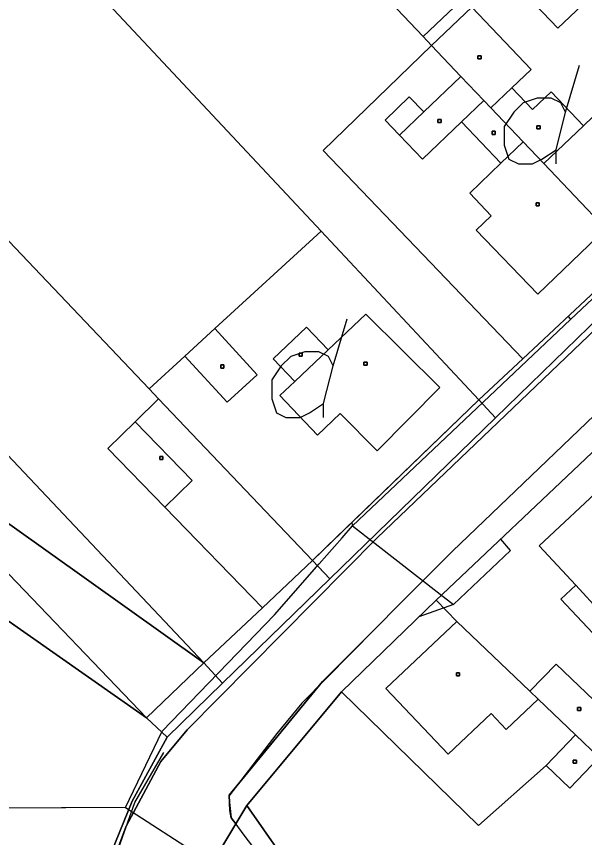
# Model space of a CAD drawing. Extents: x -645676 to -642474, y -1077513 to -1072613.
# Drawn here: x -644570.9 to -644516.5, y -1074867.3 to -1074788.7 of the extents above; entities that cross this region are included whole.
import ezdxf

# ---------------------------------------------------------------- set-up
doc = ezdxf.new("R2010")
doc.units = 0
for name, color, linetype in [('KN', 7, 'Continuous'), ('KULTURY_STAV', 7, 'Continuous'), ('KULTURY_ZNACKY', 7, 'Continuous'), ('PLYNOVOD', 7, 'Continuous'), ('Silnice_II__t__dy_a_III__t__dy', 7, 'Continuous')]:
    doc.layers.add(name, color=color, linetype=linetype)

# ---------------------------------------------------------------- blocks, each defined once
blk = doc.blocks.new('$431')
blk.add_line((0.63, 0.99), (0.9, 1.89))
blk.add_lwpolyline([(0.45, 0), (0.45, 0.27), (0.63, 0.99), (0.54, 1.17), (0.36, 1.26), (0.09, 1.26), (-0.18, 1.17), (-0.36, 0.99), (-0.54, 0.72), (-0.54, 0.36), (-0.45, 0.09), (-0.27, 0), (0, 0), (0.18, 0.09), (0.45, 0.27)])

msp = doc.modelspace()

# ---------------------------------------------------------------- linework, layer by layer
at = {"layer": 'KN'}
for points in [[(-644412.38, -1074556.59), (-644428.5, -1074688.37), (-644433, -1074725.11), (-644433.95, -1074730.84), (-644433.69, -1074732.68), (-644432.73, -1074733.73), (-644431.54, -1074734.17), (-644432.55, -1074738.68), (-644433.63, -1074738.57), (-644434.86, -1074738.91), (-644435.68, -1074739.78), (-644438.05, -1074746.46), (-644439.81, -1074750.88), (-644441.71, -1074754.38), (-644444.7, -1074758.37), (-644451.49, -1074765.78), (-644474.85, -1074787.88), (-644529.16, -1074839.93), (-644541.59, -1074852.38), (-644550.51, -1074863.28), (-644550.45, -1074864.73), (-644550.31, -1074865.43), (-644549.87, -1074866.01), (-644552.8, -1074870.9)], [(-644563.05, -1074871.86), (-644559.79, -1074863.86), (-644556.46, -1074857.72), (-644551.14, -1074852.54), (-644540.89, -1074842.57), (-644525.03, -1074827.15), (-644510.54, -1074813.05), (-644496.3, -1074799.47), (-644481.75, -1074785.58), (-644460.06, -1074764.88), (-644448.94, -1074751.32), (-644443.34, -1074740.97), (-644441.73, -1074730.94), (-644439.93, -1074717.28), (-644436.95, -1074687.49), (-644428.3, -1074610.89)], [(-644562.5, -1074871.98), (-644560.38, -1074866.24), (-644557.05, -1074860.04), (-644554.53, -1074857.01), (-644536.36, -1074838.63), (-644483.6, -1074788.17), (-644456.45, -1074761.98), (-644446.23, -1074748.56), (-644444.47, -1074744.8), (-644443.15, -1074741.29), (-644441.35, -1074735.63), (-644439.94, -1074728.46), (-644434.59, -1074687.61), (-644428.45, -1074637.19)], [(-644428.45, -1074637.19), (-644434.59, -1074687.61), (-644439.94, -1074728.46), (-644441.35, -1074735.63), (-644443.15, -1074741.29), (-644444.47, -1074744.8), (-644446.23, -1074748.56), (-644456.45, -1074761.98), (-644483.6, -1074788.17), (-644536.36, -1074838.63), (-644554.53, -1074857.01), (-644557.05, -1074860.04), (-644560.38, -1074866.24), (-644562.5, -1074871.98)], [(-644452.07, -1074769.69), (-644467.73, -1074784.59), (-644472.35, -1074788.79), (-644486.6, -1074802.71), (-644501.3, -1074816.54), (-644515.84, -1074830.51), (-644530.7, -1074844.61), (-644539.77, -1074853.4), (-644548.83, -1074864.26), (-644549.87, -1074866.01), (-644550.31, -1074865.43), (-644550.45, -1074864.73), (-644550.51, -1074863.28), (-644541.59, -1074852.38), (-644529.16, -1074839.93), (-644474.85, -1074787.88), (-644451.49, -1074765.78)], [(-644586.21, -1074826.89), (-644558.41, -1074855.87), (-644637.95, -1074800.11)], [(-644637.95, -1074800.11), (-644558.41, -1074855.87), (-644556.46, -1074857.72), (-644559.79, -1074863.86), (-644563.05, -1074871.86), (-644564.49, -1074883.93), (-644583.74, -1074875.71)]]:
    msp.add_lwpolyline(points, dxfattribs=at)
for points in [[(-644516.41, -1074778.19), (-644512.6, -1074782.23), (-644497.66, -1074798.03), (-644501.55, -1074801.75), (-644515.38, -1074786.34), (-644516.75, -1074787.65), (-644520.34, -1074783.88), (-644522.66, -1074786.09), (-644524.79, -1074783.84), (-644531.97, -1074790.67), (-644556.49, -1074764.86), (-644541.92, -1074751.19)], [(-644531.97, -1074790.67), (-644531.17, -1074791.51), (-644541.54, -1074801.56), (-644522.42, -1074821.51), (-644526.62, -1074825.45), (-644541.72, -1074809.3), (-644570.53, -1074778.47), (-644556.49, -1074764.86)], [(-644541.72, -1074809.3), (-644551.89, -1074818.62), (-644554.75, -1074821.24), (-644558.17, -1074824.38), (-644586.87, -1074794.19), (-644570.53, -1074778.47)], [(-644522.66, -1074786.09), (-644519.07, -1074789.86), (-644516.75, -1074787.65), (-644515.38, -1074786.34), (-644501.55, -1074801.75), (-644511.94, -1074811.67), (-644514.48, -1074809.08), (-644507.99, -1074802.81), (-644513.9, -1074796.6), (-644516.63, -1074799.2), (-644519.72, -1074795.95), (-644521.49, -1074797.64), (-644523.48, -1074795.56), (-644521.64, -1074793.81), (-644527.31, -1074787.84), (-644531.17, -1074791.51), (-644531.97, -1074790.67), (-644524.79, -1074783.84)], [(-644516.75, -1074787.65), (-644519.07, -1074789.86), (-644522.66, -1074786.09), (-644520.34, -1074783.88)], [(-644523.48, -1074795.56), (-644525.49, -1074797.48), (-644526.15, -1074796.79), (-644528.36, -1074794.47), (-644531.17, -1074791.51), (-644527.31, -1074787.84), (-644521.64, -1074793.81)], [(-644528.36, -1074794.47), (-644531.91, -1074797.88), (-644533.29, -1074796.43), (-644535.6, -1074798.65), (-644534.22, -1074800.09), (-644532.01, -1074802.4), (-644528.29, -1074798.84), (-644524.52, -1074802.77), (-644527.51, -1074805.64), (-644525.44, -1074807.81), (-644526.88, -1074809.19), (-644521, -1074815.33), (-644514.48, -1074809.08), (-644511.94, -1074811.67), (-644522.42, -1074821.51), (-644541.54, -1074801.56), (-644531.17, -1074791.51)], [(-644526.42, -1074792.81), (-644526.72, -1074792.81), (-644526.72, -1074792.51), (-644526.42, -1074792.51)], [(-644526.42, -1074792.81), (-644526.42, -1074792.51), (-644526.72, -1074792.51), (-644526.72, -1074792.81)], [(-644558.17, -1074824.38), (-644557.26, -1074825.34), (-644559.51, -1074827.53), (-644562.13, -1074830.08), (-644556.68, -1074835.7), (-644547.34, -1074845.33), (-644552.95, -1074850.62), (-644597, -1074803.92), (-644586.87, -1074794.19)], [(-644526.15, -1074796.79), (-644528.29, -1074798.84), (-644532.01, -1074802.4), (-644534.22, -1074800.09), (-644531.91, -1074797.88), (-644528.36, -1074794.47)], [(-644516.63, -1074799.2), (-644520.43, -1074802.81), (-644522.4, -1074800.74), (-644525.49, -1074797.48), (-644523.48, -1074795.56), (-644521.49, -1074797.64), (-644519.72, -1074795.95)], [(-644531.91, -1074797.88), (-644534.22, -1074800.09), (-644535.6, -1074798.65), (-644533.29, -1074796.43)], [(-644525.49, -1074797.48), (-644522.4, -1074800.74), (-644524.52, -1074802.77), (-644528.29, -1074798.84), (-644526.15, -1074796.79)], [(-644514.48, -1074809.08), (-644520.43, -1074802.81), (-644516.63, -1074799.2), (-644513.9, -1074796.6), (-644507.99, -1074802.81)], [(-644530.25, -1074798.9), (-644530.55, -1074798.9), (-644530.55, -1074798.6), (-644530.25, -1074798.6)], [(-644530.25, -1074798.9), (-644530.25, -1074798.6), (-644530.55, -1074798.6), (-644530.55, -1074798.9)], [(-644520.78, -1074799.5), (-644521.08, -1074799.5), (-644521.08, -1074799.2), (-644520.78, -1074799.2)], [(-644520.78, -1074799.5), (-644520.78, -1074799.2), (-644521.08, -1074799.2), (-644521.08, -1074799.5)], [(-644525.07, -1074800.03), (-644525.37, -1074800.03), (-644525.37, -1074799.73), (-644525.07, -1074799.73)], [(-644525.07, -1074800.03), (-644525.07, -1074799.73), (-644525.37, -1074799.73), (-644525.37, -1074800.03)], [(-644520.43, -1074802.81), (-644514.48, -1074809.08), (-644521, -1074815.33), (-644526.88, -1074809.19), (-644525.44, -1074807.81), (-644527.51, -1074805.64), (-644524.52, -1074802.77), (-644522.4, -1074800.74)], [(-644552.95, -1074850.62), (-644586.21, -1074826.89), (-644602.85, -1074809.53), (-644597, -1074803.92)], [(-644520.86, -1074806.87), (-644521.16, -1074806.87), (-644521.16, -1074806.57), (-644520.86, -1074806.57)], [(-644520.86, -1074806.87), (-644520.86, -1074806.57), (-644521.16, -1074806.57), (-644521.16, -1074806.87)], [(-644526.62, -1074825.45), (-644542.56, -1074840.81), (-644557.26, -1074825.34), (-644558.17, -1074824.38), (-644554.75, -1074821.24), (-644550.71, -1074825.67), (-644547.84, -1074823.05), (-644551.89, -1074818.62), (-644541.72, -1074809.3)], [(-644510.54, -1074813.05), (-644525.03, -1074827.15), (-644526.62, -1074825.45), (-644522.42, -1074821.51), (-644511.94, -1074811.67)], [(-644541.06, -1074820.66), (-644543.11, -1074818.49), (-644546.31, -1074821.51), (-644544.25, -1074823.69), (-644545.67, -1074825.03), (-644542.08, -1074828.81), (-644539.89, -1074826.75), (-644536.36, -1074830.33), (-644530.35, -1074824.27), (-644537.45, -1074817.23)], [(-644544.25, -1074823.69), (-644541.06, -1074820.66), (-644537.45, -1074817.23), (-644530.35, -1074824.27), (-644536.36, -1074830.33), (-644539.89, -1074826.75), (-644542.08, -1074828.81), (-644545.67, -1074825.03)], [(-644541.06, -1074820.66), (-644544.25, -1074823.69), (-644546.31, -1074821.51), (-644543.11, -1074818.49)], [(-644554.75, -1074821.24), (-644551.89, -1074818.62), (-644547.84, -1074823.05), (-644550.71, -1074825.67)], [(-644543.52, -1074821.26), (-644543.82, -1074821.26), (-644543.82, -1074820.96), (-644543.52, -1074820.96)], [(-644543.52, -1074821.26), (-644543.52, -1074820.96), (-644543.82, -1074820.96), (-644543.82, -1074821.26)], [(-644551.02, -1074822.4), (-644551.32, -1074822.4), (-644551.32, -1074822.1), (-644551.02, -1074822.1)], [(-644551.02, -1074822.4), (-644551.02, -1074822.1), (-644551.32, -1074822.1), (-644551.32, -1074822.4)], [(-644537.32, -1074822.12), (-644537.62, -1074822.12), (-644537.62, -1074821.82), (-644537.32, -1074821.82)], [(-644537.32, -1074822.12), (-644537.32, -1074821.82), (-644537.62, -1074821.82), (-644537.62, -1074822.12)], [(-644542.56, -1074840.81), (-644547.34, -1074845.33), (-644556.68, -1074835.7), (-644554.06, -1074833.15), (-644559.51, -1074827.53), (-644557.26, -1074825.34)], [(-644525.03, -1074827.15), (-644540.89, -1074842.57), (-644542.56, -1074840.81), (-644526.62, -1074825.45)], [(-644552.95, -1074850.62), (-644558.41, -1074855.87), (-644586.21, -1074826.89)], [(-644556.68, -1074835.7), (-644562.13, -1074830.08), (-644559.51, -1074827.53), (-644554.06, -1074833.15)], [(-644556.86, -1074831.16), (-644557.16, -1074831.16), (-644557.16, -1074830.86), (-644556.86, -1074830.86)], [(-644556.86, -1074831.16), (-644556.86, -1074830.86), (-644557.16, -1074830.86), (-644557.16, -1074831.16)], [(-644507.64, -1074838.49), (-644508.57, -1074839.67), (-644514.53, -1074833.46), (-644520.86, -1074839.4), (-644517.35, -1074843.18), (-644518.8, -1074844.51), (-644514.7, -1074848.84), (-644512.02, -1074846.37), (-644511.47, -1074846.92), (-644507.79, -1074843.37), (-644506.66, -1074844.62), (-644509.07, -1074847.31), (-644510.75, -1074849.08), (-644506.81, -1074852.43), (-644505.25, -1074850.68), (-644511.3, -1074858.37), (-644512.73, -1074856.96), (-644519.25, -1074850.74), (-644521.77, -1074853.33), (-644528.74, -1074846.65), (-644530.7, -1074844.61), (-644515.84, -1074830.51)], [(-644508.57, -1074839.67), (-644514.95, -1074845.79), (-644517.35, -1074843.18), (-644520.86, -1074839.4), (-644514.53, -1074833.46)], [(-644505.32, -1074840.86), (-644507.79, -1074843.37), (-644511.47, -1074846.92), (-644512.02, -1074846.37), (-644514.7, -1074848.84), (-644518.8, -1074844.51), (-644517.35, -1074843.18), (-644514.95, -1074845.79), (-644508.57, -1074839.67), (-644507.64, -1074838.49)], [(-644540.89, -1074842.57), (-644551.14, -1074852.54), (-644552.95, -1074850.62), (-644547.34, -1074845.33), (-644542.56, -1074840.81)], [(-644528.74, -1074846.65), (-644535.52, -1074853.07), (-644529.57, -1074859.35), (-644525.47, -1074855.47), (-644524.02, -1074856.99), (-644520.97, -1074854.1), (-644517.39, -1074857.51), (-644520.18, -1074860.44), (-644526.68, -1074866.18), (-644539.77, -1074853.4), (-644530.7, -1074844.61)], [(-644521.77, -1074853.33), (-644520.97, -1074854.1), (-644524.02, -1074856.99), (-644525.47, -1074855.47), (-644529.57, -1074859.35), (-644535.52, -1074853.07), (-644528.74, -1074846.65)], [(-644551.14, -1074852.54), (-644556.46, -1074857.72), (-644558.41, -1074855.87), (-644552.95, -1074850.62)], [(-644512.73, -1074856.96), (-644515.13, -1074859.66), (-644517.39, -1074857.51), (-644520.97, -1074854.1), (-644521.77, -1074853.33), (-644519.25, -1074850.74)], [(-644528.47, -1074851.85), (-644528.77, -1074851.85), (-644528.77, -1074851.55), (-644528.47, -1074851.55)], [(-644528.47, -1074851.85), (-644528.47, -1074851.55), (-644528.77, -1074851.55), (-644528.77, -1074851.85)], [(-644520.18, -1074860.44), (-644517.92, -1074862.59), (-644515.13, -1074859.66), (-644501.16, -1074873.05), (-644510.39, -1074882.04), (-644545.57, -1074868.92), (-644548.83, -1074864.26), (-644539.77, -1074853.4), (-644526.68, -1074866.18)], [(-644516.89, -1074855.17), (-644517.19, -1074855.17), (-644517.19, -1074854.87), (-644516.89, -1074854.87)], [(-644516.89, -1074855.17), (-644516.89, -1074854.87), (-644517.19, -1074854.87), (-644517.19, -1074855.17)], [(-644515.13, -1074859.66), (-644517.92, -1074862.59), (-644520.18, -1074860.44), (-644517.39, -1074857.51)], [(-644517.3, -1074860.21), (-644517.6, -1074860.21), (-644517.6, -1074859.91), (-644517.3, -1074859.91)], [(-644517.3, -1074860.21), (-644517.3, -1074859.91), (-644517.6, -1074859.91), (-644517.6, -1074860.21)], [(-644510.39, -1074882.04), (-644486.62, -1074890.85), (-644475.06, -1074895.14), (-644451.2, -1074903.97), (-644436.08, -1074909.55), (-644426.98, -1074912.91), (-644402.85, -1074921.87), (-644379.47, -1074930.51), (-644366.6, -1074935.27), (-644355.77, -1074939.27), (-644357.45, -1074943.99), (-644454.44, -1074908.02), (-644552.8, -1074870.9), (-644549.87, -1074866.01), (-644548.83, -1074864.26), (-644545.57, -1074868.92)]]:
    msp.add_lwpolyline(points, close=True, dxfattribs=at)
at = {"layer": 'KULTURY_STAV'}
for points in [[(-644524.79, -1074783.84), (-644531.97, -1074790.67), (-644531.17, -1074791.51), (-644541.54, -1074801.56), (-644522.42, -1074821.51), (-644526.62, -1074825.45), (-644541.72, -1074809.3), (-644551.89, -1074818.62), (-644554.75, -1074821.24), (-644558.17, -1074824.38), (-644557.26, -1074825.34), (-644559.51, -1074827.53), (-644562.13, -1074830.08), (-644556.68, -1074835.7), (-644547.34, -1074845.33), (-644542.56, -1074840.81), (-644540.89, -1074842.57), (-644551.14, -1074852.54), (-644552.95, -1074850.62), (-644586.21, -1074826.89)], [(-644524.79, -1074783.84), (-644522.66, -1074786.09), (-644520.34, -1074783.88), (-644516.75, -1074787.65), (-644515.38, -1074786.34), (-644501.55, -1074801.75), (-644511.94, -1074811.67), (-644522.42, -1074821.51), (-644541.54, -1074801.56), (-644531.17, -1074791.51), (-644531.97, -1074790.67), (-644524.79, -1074783.84)], [(-644563.05, -1074871.86), (-644559.95, -1074864.26), (-644559.79, -1074863.86), (-644558.08, -1074860.71), (-644556.46, -1074857.72), (-644551.14, -1074852.54), (-644543.23, -1074844.84), (-644540.89, -1074842.57), (-644541.94, -1074841.46), (-644542.56, -1074840.81), (-644541.19, -1074839.49), (-644526.62, -1074825.45), (-644522.42, -1074821.51), (-644511.94, -1074811.67), (-644501.55, -1074801.75), (-644497.66, -1074798.03), (-644492.98, -1074793.61), (-644483.44, -1074784.59)], [(-644298.01, -1074865.18), (-644314.77, -1074859.25), (-644333.8, -1074852.35), (-644352.7, -1074845.54), (-644371.62, -1074838.64), (-644390.79, -1074831.94), (-644409.76, -1074825.03), (-644410.13, -1074824.9), (-644428.76, -1074818.42), (-644444.29, -1074813.04), (-644447.54, -1074811.62), (-644455.03, -1074804.73), (-644472.35, -1074788.79), (-644486.6, -1074802.71), (-644501.3, -1074816.54), (-644515.84, -1074830.51), (-644530.7, -1074844.61), (-644539.77, -1074853.4), (-644548.83, -1074864.26)], [(-644638.36, -1074799.82), (-644558.41, -1074855.87), (-644552.95, -1074850.62), (-644551.14, -1074852.54), (-644556.46, -1074857.72), (-644559.79, -1074863.86), (-644563.05, -1074871.86), (-644564.38, -1074883.03), (-644584.34, -1074877.29)], [(-644586.21, -1074826.89), (-644552.95, -1074850.62), (-644558.41, -1074855.87), (-644638.36, -1074799.82)], [(-644545.57, -1074868.92), (-644548.83, -1074864.26), (-644539.77, -1074853.4), (-644526.68, -1074866.18), (-644520.18, -1074860.44), (-644517.92, -1074862.59), (-644515.13, -1074859.66), (-644512.73, -1074856.96), (-644511.3, -1074858.37), (-644505.25, -1074850.68), (-644500.5, -1074845.62), (-644497.69, -1074842.77), (-644491.74, -1074837.43), (-644490.15, -1074839.01), (-644484.32, -1074833.31), (-644485.92, -1074831.74), (-644490.25, -1074827.49), (-644484.19, -1074821.62), (-644476.56, -1074814.23), (-644475.55, -1074813.25), (-644469.27, -1074819.25), (-644466.87, -1074816.97), (-644464.26, -1074814.49), (-644455.03, -1074804.73)], [(-644541.72, -1074809.3), (-644526.62, -1074825.45), (-644542.56, -1074840.81), (-644547.34, -1074845.33), (-644556.68, -1074835.7), (-644562.13, -1074830.08), (-644559.51, -1074827.53), (-644557.26, -1074825.34), (-644558.17, -1074824.38), (-644554.75, -1074821.24), (-644551.89, -1074818.62), (-644541.72, -1074809.3)], [(-644515.13, -1074859.66), (-644517.92, -1074862.59), (-644520.18, -1074860.44), (-644526.68, -1074866.18), (-644539.77, -1074853.4), (-644530.7, -1074844.61), (-644515.84, -1074830.51)], [(-644548.83, -1074864.26), (-644545.57, -1074868.92), (-644510.39, -1074882.04), (-644486.62, -1074890.85), (-644475.06, -1074895.14), (-644451.2, -1074903.97), (-644436.08, -1074909.55), (-644426.98, -1074912.91), (-644402.85, -1074921.87), (-644379.47, -1074930.51), (-644366.6, -1074935.27), (-644355.77, -1074939.27), (-644341.9, -1074944.49), (-644337.02, -1074946.32), (-644333.03, -1074947.83), (-644318.2, -1074953.42), (-644286.02, -1074973.12)]]:
    msp.add_lwpolyline(points, dxfattribs=at)
at = {"layer": 'PLYNOVOD'}
for p, q in [((-644517.85, -1074817.73), (-644506.13, -1074806.68)), ((-644518.13, -1074817.4), (-644517.85, -1074817.73)), ((-644538.72, -1074837.5), (-644517.85, -1074817.73)), ((-644538.79, -1074837.22), (-644538.72, -1074837.5)), ((-644539.71, -1074838.63), (-644538.72, -1074837.5)), ((-644538.72, -1074837.5), (-644530.32, -1074844.04)), ((-644541.9, -1074841.13), (-644539.71, -1074838.63)), ((-644523.6, -1074839.86), (-644524.52, -1074838.76)), ((-644529.06, -1074845.02), (-644523.6, -1074839.86)), ((-644546.19, -1074846), (-644541.9, -1074841.13)), ((-644530.32, -1074844.04), (-644529.06, -1074845.02)), ((-644529.06, -1074845.02), (-644532.38, -1074846.21)), ((-644556.94, -1074857.15), (-644546.19, -1074846)), ((-644560.43, -1074864.47), (-644556.94, -1074857.15)), ((-644560.43, -1074864.47), (-644577.6, -1074864.54)), ((-644560.43, -1074864.47), (-644550.79, -1074870.66))]:
    msp.add_line(p, q, dxfattribs=at)
msp.add_lwpolyline([(-644560.43, -1074864.47), (-644577.6, -1074864.54), (-644589.25, -1074869.01), (-644589.89, -1074870.39), (-644590.32, -1074871.85), (-644591.02, -1074873.38), (-644596.2, -1074884.08), (-644597.45, -1074887.02), (-644586.85, -1074892.97), (-644576.03, -1074900.89), (-644572.07, -1074908.05), (-644571.44, -1074912.01), (-644570.94, -1074917.86), (-644572.45, -1074937.17), (-644573.52, -1074963.5), (-644573.65, -1074978.99), (-644573.46, -1075012.09), (-644573.6, -1075012.62), (-644574.27, -1075025.49), (-644574.69, -1075032.45), (-644574, -1075035.11), (-644573.65, -1075036.9)], dxfattribs=at)
at = {"layer": 'Silnice_II__t__dy_a_III__t__dy'}
for p, q in [((-644536.53, -1074847.33), (-644543.58, -1074854.46)), ((-644543.58, -1074854.46), (-644545.97, -1074857.36)), ((-644545.97, -1074857.36), (-644550.56, -1074863.36)), ((-644559.55, -1074863.97), (-644556.76, -1074859.2)), ((-644563.01, -1074873.7), (-644559.55, -1074863.97)), ((-644550.56, -1074863.36), (-644550.31, -1074865.43)), ((-644550.31, -1074865.43), (-644549.02, -1074867.24)), ((-644549.02, -1074867.24), (-644547.21, -1074869.54))]:
    msp.add_line(p, q, dxfattribs=at)

# ---------------------------------------------------------------- block references
at = {"layer": 'KULTURY_ZNACKY', "xscale": 5, "yscale": 5}
for p in [(-644521.5, -1074802.86), (-644543.73, -1074827.13)]:
    msp.add_blockref('$431', p, dxfattribs=at)

doc.saveas('drawing.dxf')
